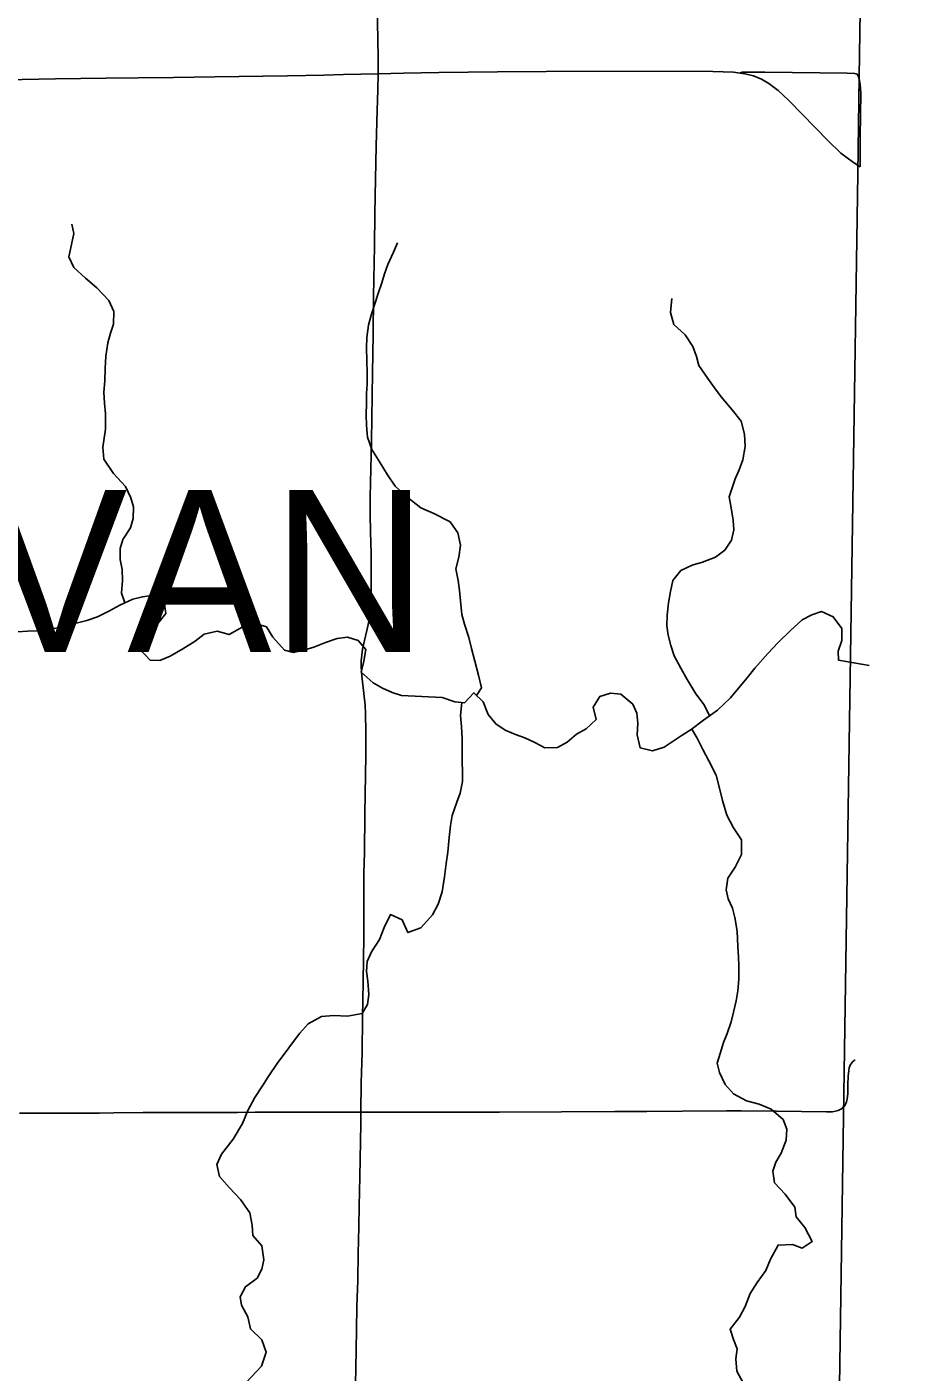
# Model space of a CAD drawing. Extents: x 1874609 to 2204689, y 815661 to 1281160.
# Drawn here: x 2054428 to 2059289, y 1106981 to 1114466 of the extents above; entities that cross this region are included whole.
import ezdxf

# ---------------------------------------------------------------- set-up
doc = ezdxf.new("R2010")
doc.units = 0
for name, color, linetype in [('GM_X_Adjacent_County', 7, 'Continuous'), ('GM_X_County', 7, 'Continuous'), ('GM_X_County_Road', 7, 'Continuous'), ('GM_X_Minor_River', 7, 'Continuous'), ('GM_X_Township', 7, 'Continuous'), ('GM_X_Township_Road', 7, 'Continuous'), ('GM_X_Township_Text', 7, 'Continuous')]:
    doc.layers.add(name, color=color, linetype=linetype)

msp = doc.modelspace()

# ---------------------------------------------------------------- linework, layer by layer
at = {"layer": 'GM_X_Adjacent_County'}
msp.add_lwpolyline([(2059259.3, 1129509), (2059186.4, 1123686.3), (2059120.2, 1118390.4), (2059091.9, 1116133.9), (2059062.3, 1114190.9), (2059054.1, 1113649), (2058978.1, 1108652.8), (2058897.1, 1103160.5), (2058836.3, 1098647.8), (2058824.9, 1098214.6), (2058713.1, 1093964.4), (2058688.9, 1092990.4), (2058670.3, 1092145.5), (2058664.1, 1090110.4), (2061152.6, 1090092.8), (2061474.3, 1090092.8), (2065482.4, 1090095.3), (2066117, 1090095.3), (2068676.9, 1090072)], dxfattribs=at)
at = {"layer": 'GM_X_County'}
msp.add_lwpolyline([(2027655.5, 1116790.3), (2029223.3, 1116749.1), (2030424.8, 1116717.5), (2031808.5, 1116642.9), (2035129.3, 1116512.1), (2037470.7, 1116419.9), (2040306, 1116370), (2045569.8, 1116279), (2050782.4, 1116223.1), (2056316.7, 1116163.7), (2059091.9, 1116133.9), (2059062.3, 1114190.9), (2059054.1, 1113649), (2058978.1, 1108652.8), (2058897.1, 1103160.5), (2058836.3, 1098647.8)], dxfattribs=at)
at = {"layer": 'GM_X_County_Road'}
for points in [[(2056383.2, 1114205.2), (2056383.5, 1114214), (2056383.3, 1114295.9), (2056380.5, 1114492.8), (2056379, 1114689.7), (2056377.9, 1114821), (2056376.8, 1115067.2), (2056375.8, 1115198.5), (2056373.3, 1115401.4), (2056371.2, 1115540.6), (2056369.5, 1115674.4), (2056368.1, 1115936.9), (2056364.7, 1116051.6), (2056359.1, 1116154.1), (2056358.6, 1116163.3)], [(2050808.3, 1114114.8), (2051306.7, 1114124.9), (2051634.7, 1114133), (2051930, 1114138.9), (2052487.9, 1114147.7), (2053226.3, 1114157.6), (2053734.9, 1114167.5), (2054013.8, 1114169.5), (2054309.2, 1114171.6), (2054588.1, 1114176.7), (2054866.9, 1114181), (2055047.4, 1114182.8), (2055244.2, 1114185.3), (2055473.9, 1114188.3), (2055879.8, 1114193.4), (2056081, 1114197.9), (2056190.8, 1114200.9), (2056383.2, 1114205.2)], [(2056287.5, 1108427.9), (2056289.7, 1108593.2), (2056293.7, 1108757.3), (2056297.2, 1108954), (2056300.6, 1109150.8), (2056302.3, 1109282.1), (2056304, 1109397), (2056304.1, 1109577.2), (2056303.6, 1109626.4), (2056304.7, 1109757.7), (2056306.9, 1109872.6), (2056310.3, 1110085.9), (2056315.9, 1110414.1), (2056315.4, 1110545.3), (2056313.5, 1110643.6), (2056310.5, 1110692.5), (2056304, 1110757.5), (2056292.4, 1110855.3), (2056289.3, 1110904.7), (2056289.5, 1110937.9), (2056292.1, 1110970.9), (2056297, 1111003.7), (2056307.4, 1111052.1), (2056326.8, 1111131.8), (2056335.5, 1111179.8), (2056340.6, 1111228.4), (2056344.3, 1111310.1), (2056345.6, 1111408.4), (2056344.3, 1111539.5), (2056341.5, 1111654.2), (2056339.3, 1111752.7), (2056339.8, 1111851.3), (2056346.5, 1112163.1), (2056352.5, 1112540.6), (2056355.4, 1112753.8), (2056357.8, 1112967.3), (2056363.2, 1113246.2), (2056365.9, 1113426.5), (2056367.6, 1113525), (2056373.2, 1113803.9), (2056377.4, 1114000.9), (2056381.1, 1114115.7), (2056383.2, 1114205.2)], [(2056383.2, 1114205.2), (2056523.8, 1114208.3), (2056720.7, 1114211.8), (2057048.7, 1114215.9), (2057590.2, 1114219.4), (2058246.6, 1114217.6), (2058361.1, 1114213.6), (2058398.8, 1114209.1)], [(2058398.8, 1114209.1), (2058401.4, 1114210.3), (2058405.8, 1114212.4), (2058409.9, 1114213.3), (2058535.4, 1114215), (2058995.1, 1114209.1), (2059036.1, 1114207.2), (2059044.9, 1114205.6), (2059050.9, 1114202.1), (2059054.4, 1114198.1)], [(2058398.8, 1114209.1), (2058425.7, 1114205.8), (2058472.6, 1114194), (2058517.1, 1114174.9), (2058559.2, 1114150.4), (2058611.2, 1114111.5), (2058670.8, 1114055.6), (2058888.9, 1113832.9), (2058959.8, 1113764.1), (2059030.7, 1113711.3), (2059066.3, 1113687.4)], [(2059054.4, 1114198.1), (2059058.3, 1114187.8), (2059060.9, 1114176.4), (2059066.5, 1114146), (2059070.3, 1114097.1), (2059067.7, 1113855.2), (2059067.2, 1113752.8), (2059066.3, 1113687.4)], [(2056255.7, 1106837.7), (2056259.1, 1107001.8), (2056262.6, 1107215.1), (2056265.1, 1107346.2), (2056269.8, 1107493.7), (2056271.8, 1107641.5), (2056275.3, 1107789), (2056277.4, 1107904), (2056281, 1108068), (2056286.7, 1108363.4), (2056287.5, 1108427.9)]]:
    msp.add_lwpolyline(points, dxfattribs=at)
at = {"layer": 'GM_X_Minor_River'}
for points in [[(2054974.2, 1111261.3), (2054955.3, 1111315.8), (2054959.5, 1111386), (2054957.8, 1111446.2), (2054947.9, 1111502.4), (2054948.1, 1111564.6), (2054962.3, 1111614.6), (2055004.6, 1111678.7), (2055018.8, 1111730.8), (2055021.1, 1111794.9), (2055007.2, 1111845.1), (2054977.4, 1111909.4), (2054909.5, 1111981.9), (2054855.7, 1112060.3), (2054850, 1112128.5), (2054858.1, 1112178.6), (2054866.3, 1112228.7), (2054866.6, 1112312.9), (2054860.8, 1112373.1), (2054857, 1112433.3), (2054861.2, 1112497.5), (2054863.5, 1112565.6), (2054867.7, 1112633.8), (2054878, 1112708), (2054894.2, 1112762.1), (2054910.4, 1112812.1), (2054912.7, 1112882.3), (2054884.9, 1112944.6), (2054817, 1113015), (2054755.1, 1113067.4), (2054689.2, 1113127.8), (2054661.3, 1113186.1), (2054675.6, 1113256.2), (2054689.8, 1113316.3), (2054678, 1113368.5)], [(2056931.3, 1110746.7), (2056958.7, 1110788.9), (2056942.9, 1110859.2), (2056921.1, 1110937.5), (2056903.4, 1111007.7), (2056887.5, 1111067.9), (2056863.8, 1111142.2), (2056849.9, 1111196.4), (2056842.2, 1111272.7), (2056836.4, 1111330.9), (2056828.6, 1111385), (2056816.8, 1111451.3), (2056833, 1111515.4), (2056841.3, 1111581.5), (2056827.5, 1111651.8), (2056783.6, 1111712.1), (2056693.6, 1111758.6), (2056621.6, 1111790.9), (2056543.7, 1111851.4), (2056477.8, 1111909.8), (2056436, 1111974.1), (2056394.1, 1112040.5), (2056348.3, 1112114.8), (2056324.5, 1112183.1), (2056318.7, 1112247.3), (2056316.9, 1112307.5), (2056319.2, 1112371.6), (2056319.4, 1112425.8), (2056321.5, 1112477.9), (2056321.8, 1112540.1), (2056320, 1112610.3), (2056318.2, 1112680.5), (2056320.4, 1112738.6), (2056330.7, 1112806.8), (2056344.9, 1112862.9), (2056365.2, 1112925), (2056383.4, 1112983.1), (2056403.6, 1113041.2), (2056419.8, 1113091.2), (2056438.1, 1113143.3), (2056468.3, 1113213.4), (2056490.6, 1113265.4)], [(2058229, 1110632.8), (2058198.4, 1110694), (2058152.5, 1110754.4), (2058104.7, 1110834.8), (2058068.9, 1110897.1), (2058031, 1110967.4), (2058013.2, 1111023.6), (2057997.4, 1111081.8), (2057991.6, 1111134), (2057991.8, 1111192.2), (2058000, 1111262.3), (2058010.3, 1111324.5), (2058024.5, 1111386.6), (2058068.7, 1111440.6), (2058130.9, 1111470.4), (2058189.1, 1111488.2), (2058261.3, 1111516.1), (2058313.5, 1111554), (2058349.8, 1111610), (2058364, 1111668.1), (2058360.2, 1111722.3), (2058348.4, 1111790.5), (2058338.6, 1111850.7), (2058371, 1111950.8), (2058393.2, 1112000.9), (2058413.5, 1112057), (2058427.7, 1112131.1), (2058424, 1112199.3), (2058404.2, 1112271.6), (2058354.3, 1112335.9), (2058292.5, 1112408.4), (2058256.6, 1112458.6), (2058218.7, 1112508.9), (2058168.9, 1112581.3), (2058155, 1112631.5), (2058135.2, 1112687.7), (2058093.4, 1112752.1), (2058029.5, 1112810.4), (2058011.7, 1112876.7), (2058017.9, 1112954.9)], [(2059117.6, 1110912.8), (2058946.4, 1110941.9), (2058944.6, 1110992.1), (2058964.8, 1111052.2), (2058965.1, 1111118.3), (2058917.2, 1111182.7), (2058851.2, 1111213), (2058797.1, 1111195.2), (2058744.9, 1111167.3), (2058676.6, 1111105.4), (2058610.2, 1111041.5), (2058553.9, 1110979.5), (2058481.5, 1110897.5), (2058437.3, 1110843.6), (2058389, 1110787.6), (2058344.7, 1110733.6), (2058272.4, 1110663.7), (2058194, 1110607.8), (2058125.8, 1110555.9), (2058075.6, 1110526), (2057975.2, 1110458.2), (2057911, 1110438.4), (2057842.9, 1110454.7), (2057825.2, 1110527), (2057829.4, 1110591.1), (2057823.6, 1110647.3), (2057801.7, 1110697.5), (2057733.8, 1110753.9), (2057677.7, 1110758.1), (2057617.6, 1110740.3), (2057581.3, 1110680.3), (2057597.1, 1110612.1), (2057540.8, 1110560.1), (2057488.6, 1110530.2), (2057436.4, 1110486.3), (2057382.2, 1110456.4), (2057312.1, 1110454.7), (2057256.1, 1110485), (2057200.1, 1110511.2), (2057148.1, 1110529.5), (2057090.1, 1110553.8), (2057038.1, 1110588.1), (2056996.2, 1110640.4), (2056968.4, 1110710.7), (2056916.5, 1110761), (2056864.2, 1110705), (2056810.2, 1110711.2), (2056740.2, 1110735.6), (2056513.8, 1110746.5), (2056461.8, 1110762.7), (2056407.8, 1110787), (2056355.8, 1110817.2), (2056289.9, 1110875.6), (2056304.2, 1110937.8), (2056314.4, 1111001.9), (2056272.5, 1111052.2), (2056212.5, 1111070.5), (2056156.3, 1111062.7), (2056090.2, 1111040.8), (2056026, 1111015), (2055975.8, 1110999.2), (2055911.7, 1110985.4), (2055861.6, 1110997.6), (2055797.8, 1111070), (2055761.9, 1111128.3), (2055685.9, 1111150.7), (2055625.7, 1111126.8), (2055553.5, 1111085), (2055487.4, 1111103.3), (2055415.2, 1111087.5), (2055365, 1111047.6), (2055296.8, 1111005.7), (2055226.5, 1110963.9), (2055168.3, 1110940), (2055114.2, 1110942.2), (2055050.4, 1111008.6), (2055082.7, 1111074.7), (2055149, 1111136.6), (2055201.3, 1111202.6), (2055191.5, 1111268.8), (2055121.5, 1111303.2), (2055071.4, 1111295.4), (2055017.3, 1111281.5), (2054945, 1111247.7), (2054884.8, 1111215.8), (2054820.6, 1111184), (2054762.5, 1111164.1), (2054702.3, 1111148.3), (2054646.2, 1111134.5), (2054590, 1111120.7), (2054535.9, 1111110.9), (2054481.8, 1111105), (2054431.7, 1111103.2), (2054377.6, 1111099.4)], [(2056850.2, 1110706.6), (2056842, 1110634.9), (2056847.8, 1110572.7), (2056851.5, 1110504.5), (2056851.1, 1110378.2), (2056852.9, 1110322), (2056852.7, 1110267.8), (2056840.5, 1110201.7), (2056822.2, 1110151.6), (2056795.9, 1110077.5), (2056785.7, 1110023.4), (2056779.5, 1109955.3), (2056771.2, 1109875.1), (2056763, 1109810.9), (2056752.7, 1109736.8), (2056740.4, 1109652.6), (2056718.1, 1109584.4), (2056685.8, 1109526.4), (2056621.5, 1109452.4), (2056549.3, 1109426.6), (2056517.5, 1109496.9), (2056451.5, 1109527.3), (2056417.2, 1109455.2), (2056390.9, 1109389.1), (2056346.6, 1109319.1), (2056322.4, 1109265), (2056318.2, 1109210.9), (2056326, 1109156.7), (2056331.7, 1109082.5), (2056323.5, 1109026.3), (2056295.3, 1108976.3), (2056213.1, 1108962.6), (2056137, 1108964.9), (2056068.9, 1108959.1), (2055994.6, 1108919.3), (2055948.4, 1108867.3), (2055906.1, 1108813.3), (2055865.9, 1108757.3), (2055825.6, 1108703.3), (2055771.2, 1108623.3), (2055739, 1108573.2), (2055696.7, 1108509.2), (2055658.4, 1108437.1), (2055628.1, 1108365.1), (2055575.7, 1108277), (2055511.3, 1108193), (2055485.1, 1108136.9), (2055500.9, 1108068.7), (2055556.7, 1108006.3), (2055616.6, 1107941.9), (2055668.4, 1107867.5), (2055682.2, 1107799.2), (2055686, 1107741.1), (2055735.9, 1107684.7), (2055747.7, 1107606.5), (2055735.5, 1107554.3), (2055709.2, 1107504.3), (2055645, 1107456.4), (2055614.7, 1107400.4), (2055622.6, 1107354.2), (2055658.4, 1107287.9), (2055672.2, 1107221.6), (2055736.1, 1107161.2), (2055759.9, 1107092.9), (2055733.6, 1107014.8), (2055649.1, 1106922.9)], [(2058129.6, 1110558.8), (2058159.6, 1110507.7), (2058191.5, 1110445.4), (2058225.3, 1110383.1), (2058265.1, 1110302.7), (2058282.9, 1110238.5), (2058300.7, 1110162.2), (2058324.4, 1110079.9), (2058362.2, 1110009.5), (2058406.1, 1109943.2), (2058405.8, 1109860.9), (2058371.5, 1109790.9), (2058331.2, 1109728.8), (2058321, 1109664.7), (2058332.8, 1109614.5), (2058356.7, 1109562.3), (2058368.5, 1109510.1), (2058382.3, 1109433.8), (2058386, 1109349.6), (2058389.8, 1109291.4), (2058391.6, 1109239.3), (2058391.3, 1109167.1), (2058385.1, 1109102.9), (2058376.9, 1109046.8), (2058362.7, 1108984.6), (2058348.4, 1108930.5), (2058326.2, 1108864.4), (2058306, 1108814.4), (2058287.7, 1108754.3), (2058271.5, 1108700.2), (2058283.4, 1108648), (2058315.2, 1108581.7), (2058361.1, 1108529.4), (2058435.1, 1108491), (2058505.1, 1108472.7), (2058571.1, 1108444.3), (2058639, 1108385.9), (2058658.9, 1108333.7), (2058654.7, 1108271.5), (2058626.4, 1108199.4), (2058598.1, 1108149.4), (2058579.9, 1108099.3), (2058589.7, 1108035.1), (2058649.6, 1107970.7), (2058703.4, 1107898.3), (2058711.3, 1107846.1), (2058759.1, 1107785.8), (2058798.9, 1107707.4), (2058744.7, 1107671.5), (2058690.7, 1107691.8), (2058610.5, 1107688.1), (2058568.2, 1107610), (2058541.9, 1107545.9), (2058493.6, 1107479.9), (2058455.4, 1107417.9), (2058427.1, 1107345.8), (2058394.8, 1107287.7), (2058342.5, 1107219.7), (2058362.3, 1107163.5), (2058382.2, 1107111.2), (2058374, 1107055.1), (2058379.7, 1106986.9), (2058417.6, 1106918.6)]]:
    msp.add_lwpolyline(points, dxfattribs=at)
at = {"layer": 'GM_X_Township'}
msp.add_lwpolyline([(2031563.3, 1097592.5), (2031636.5, 1103280.2), (2031703.5, 1108491.5), (2031772.5, 1113851.8), (2031808.5, 1116642.9), (2035129.3, 1116512.1), (2037470.7, 1116419.9), (2040306, 1116370), (2045569.8, 1116279), (2050782.4, 1116223.1), (2056316.7, 1116163.7), (2059091.9, 1116133.9), (2059062.3, 1114190.9), (2059054.1, 1113649), (2058978.1, 1108652.8), (2058897.1, 1103160.5), (2058836.3, 1098647.8)], dxfattribs=at)
at = {"layer": 'GM_X_Township_Road'}
for points in [[(2058975.2, 1108456.8), (2058977.3, 1108459.3), (2058981.1, 1108464.4), (2058985.5, 1108471.9), (2058987.9, 1108476.6), (2058991.1, 1108484.5), (2058995, 1108499.8), (2058998.3, 1108531.3), (2058999.1, 1108579.3), (2059000.2, 1108627), (2059003.2, 1108658.7), (2059006.3, 1108674.3), (2059011.5, 1108689.1), (2059020, 1108702.4), (2059025.6, 1108708.6), (2059029, 1108711.7), (2059034.1, 1108715.5), (2059038.8, 1108718.2)], [(2054387.1, 1108422.9), (2054731.6, 1108422.3), (2054829.9, 1108422.7), (2054911.8, 1108424), (2055075.7, 1108425.4), (2055256.2, 1108425.4), (2055420.2, 1108424.9), (2055502.2, 1108424.9), (2055600.5, 1108425.7), (2055698.9, 1108427), (2055813.7, 1108428.1), (2055961.1, 1108428.3), (2056059.4, 1108428.3), (2056239.8, 1108428.1), (2056287.5, 1108427.9)], [(2056287.5, 1108427.9), (2056339.5, 1108427.6), (2056490.9, 1108427.6), (2056715, 1108428.2), (2057059.6, 1108427.3), (2057404, 1108428.5), (2057702.1, 1108430.9), (2057879.7, 1108431.7), (2058076.5, 1108433.8), (2058322.3, 1108435.8), (2058404.1, 1108435.4), (2058600.9, 1108433.6), (2058880, 1108429.1), (2058912.7, 1108430.3), (2058928.9, 1108432.4), (2058944.7, 1108436.8), (2058959.4, 1108443.9), (2058967.8, 1108450), (2058973.1, 1108454.8), (2058975.2, 1108456.8)]]:
    msp.add_lwpolyline(points, dxfattribs=at)

# ---------------------------------------------------------------- texts
at = {"layer": 'GM_X_Township_Text'}
msp.add_text('SULLIVAN', height=900, rotation=0.00001, dxfattribs=at).set_placement((2050839.6, 1110988.5))

doc.saveas('drawing.dxf')
